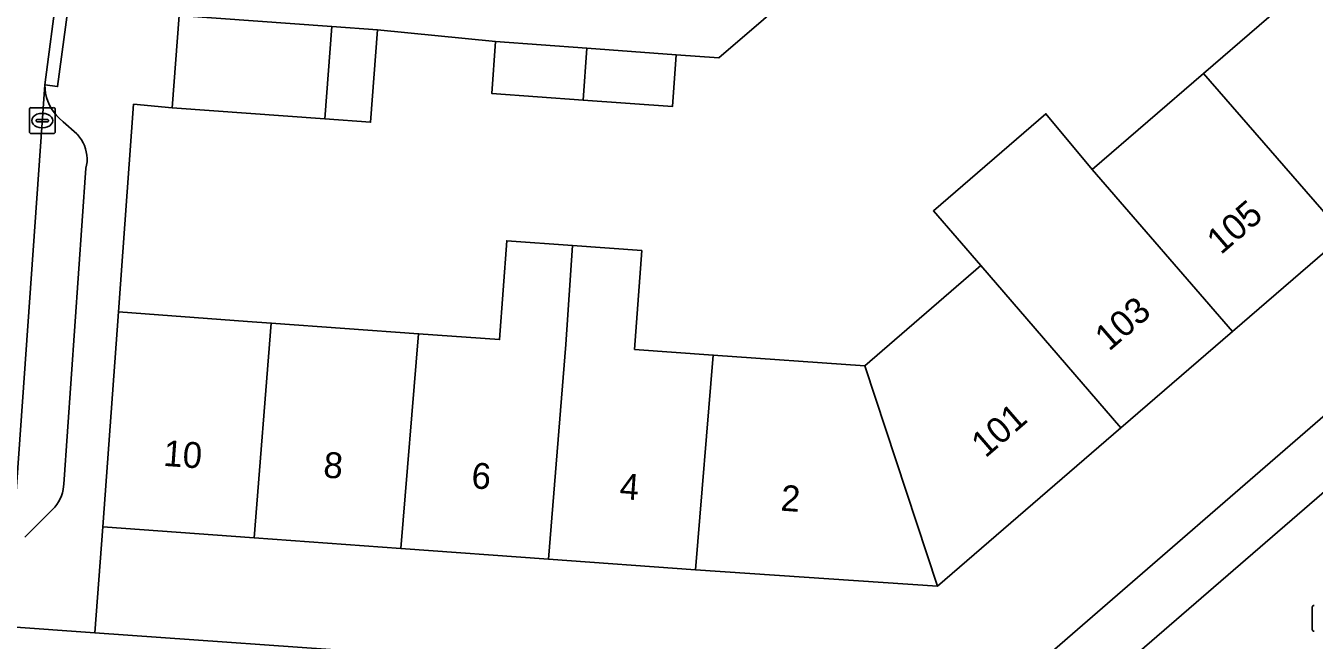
# Model space of a CAD drawing. Extents: x 160304 to 160955, y 383684 to 384161.
# Drawn here: x 160524.56 to 160574.39, y 384038.14 to 384061.92 of the extents above; entities that cross this region are included whole.
import ezdxf

# ---------------------------------------------------------------- set-up
doc = ezdxf.new("R2010")
doc.units = 0
for name, color, linetype in [('IMGEO_Erf', 7, 'Continuous'), ('IMGEO_Groenvoorziening', 7, 'Continuous'), ('IMGEO_Kolk', 7, 'Continuous'), ('IMGEO_Muur', 7, 'Continuous'), ('IMGEO_Pand', 7, 'Continuous'), ('IMGEO_Pand_nummerreeks', 7, 'Continuous'), ('IMGEO_Parkeervlak_open', 7, 'Continuous'), ('IMGEO_Rijbaan_lokaal_open', 7, 'Continuous'), ('IMGEO_Rioolput', 7, 'Continuous'), ('IMGEO_Voetpad_open', 7, 'Continuous')]:
    doc.layers.add(name, color=color, linetype=linetype)

msp = doc.modelspace()

# ---------------------------------------------------------------- linework, layer by layer
at = {"layer": 'IMGEO_Erf'}
for points in [[(160554.82, 384063.652), (160551.361, 384060.677), (160549.71, 384060.797), (160549.565, 384058.792), (160546.112, 384059.043), (160542.583, 384059.299), (160542.729, 384061.303), (160538.157, 384061.764), (160537.898, 384058.187), (160536.13, 384058.315), (160530.229, 384058.743), (160528.728, 384058.88), (160528.145, 384050.843), (160533.132, 384050.481), (160534.053, 384050.414), (160539.753, 384050.001), (160542.885, 384049.774), (160543.163, 384053.599), (160545.704, 384053.415), (160548.384, 384053.22), (160548.106, 384049.395), (160551.145, 384049.175), (160557.006, 384048.762), (160561.491, 384052.635), (160559.658, 384054.756), (160564.01, 384058.515), (160565.799, 384056.356), (160570.102, 384060.072), (160574.41, 384063.793)], [(160575.545, 384053.821), (160571.219, 384050.086), (160566.909, 384046.364), (160559.815, 384040.236), (160550.457, 384040.871), (160544.77, 384041.284), (160539.067, 384041.697), (160533.4, 384042.108), (160527.543, 384042.533), (160527.234, 384038.426), (160562.223, 384035.951), (160577.428, 384049.127)]]:
    msp.add_lwpolyline(points, dxfattribs=at)
at = {"layer": 'IMGEO_Groenvoorziening'}
msp.add_lwpolyline([(160576.201, 384045.119), (160566.582, 384036.805), (160573.001, 384036.092), (160575.882, 384036.684)], close=True, dxfattribs=at)
at = {"layer": 'IMGEO_Kolk'}
for p, q in [((160524.701, 384057.822), (160524.701, 384058.674)), ((160524.776, 384058.748), (160525.628, 384058.748)), ((160525.189, 384058.528), (160525.214, 384058.528)), ((160525.702, 384058.674), (160525.702, 384057.822)), ((160524.96, 384058.242), (160524.96, 384058.254)), ((160525.398, 384058.205), (160525, 384058.205)), ((160525.003, 384058.291), (160525.401, 384058.291)), ((160525.212, 384057.968), (160525.187, 384057.968)), ((160525.444, 384058.254), (160525.444, 384058.242)), ((160525.628, 384057.748), (160524.776, 384057.748))]:
    msp.add_line(p, q, dxfattribs=at)
for points in [[(160524.701, 384057.822), (160524.701, 384058.674)], [(160524.776, 384058.748), (160525.628, 384058.748)], [(160525.702, 384058.674), (160525.702, 384057.822)], [(160525.628, 384057.748), (160524.776, 384057.748)]]:
    msp.add_lwpolyline(points, dxfattribs=at)
for centre, radius, start, end in [((160524.778, 384058.672), 0.0765, 91.552, 178.448), ((160524.778, 384058.672), 0.0765, 91.552, 178.448), ((160525.626, 384058.672), 0.0765, 1.552, 88.448), ((160525.626, 384058.672), 0.0765, 1.552, 88.448), ((160525, 384058.251), 0.0403, 85.8775, 175.7526), ((160524.997, 384058.241), 0.0366, 178.938, 274.7102), ((160525.401, 384058.248), 0.043, 264.8664, 352.4533), ((160525.405, 384058.253), 0.0386, 1.7309, 96.639), ((160524.778, 384057.824), 0.0765, 181.552, 268.448), ((160524.778, 384057.824), 0.0765, 181.552, 268.448), ((160525.626, 384057.824), 0.0765, 271.552, 358.448), ((160525.626, 384057.824), 0.0765, 271.552, 358.448)]:
    msp.add_arc(centre, radius, start, end, dxfattribs=at)
for centre, major_axis, ratio, start_param, end_param in [((160525.188, 384058.248), (-0.387, 0.002), 0.722429, 4.712389, 7.853982), ((160525.213, 384058.248), (-0.39, 0.002), 0.717154, 1.570796, 4.712389)]:
    msp.add_ellipse(centre, major_axis=major_axis, ratio=ratio, start_param=start_param, end_param=end_param, dxfattribs=at)
at = {"layer": 'IMGEO_Muur'}
msp.add_lwpolyline([(160530.229, 384058.743), (160528.728, 384058.88), (160528.145, 384050.843)], dxfattribs=at)
at = {"layer": 'IMGEO_Pand'}
for points in [[(160575.545, 384053.821), (160579.845, 384057.535), (160574.41, 384063.793), (160570.102, 384060.072)], [(160536.399, 384061.891), (160530.488, 384062.32), (160530.229, 384058.743), (160536.13, 384058.315)], [(160536.399, 384061.891), (160536.13, 384058.315), (160537.898, 384058.187), (160538.157, 384061.764)], [(160546.258, 384061.048), (160542.729, 384061.303), (160542.583, 384059.299), (160546.112, 384059.043)], [(160549.71, 384060.797), (160546.258, 384061.048), (160546.112, 384059.043), (160549.565, 384058.792)], [(160575.545, 384053.821), (160570.102, 384060.072), (160565.799, 384056.356), (160571.219, 384050.086)], [(160565.799, 384056.356), (160564.01, 384058.515), (160559.658, 384054.756), (160561.491, 384052.635), (160566.909, 384046.364), (160571.219, 384050.086)], [(160539.753, 384050.001), (160539.067, 384041.697), (160544.77, 384041.284), (160545.444, 384049.588), (160545.704, 384053.415), (160543.163, 384053.599), (160542.885, 384049.774)], [(160544.77, 384041.284), (160550.457, 384040.871), (160551.145, 384049.175), (160548.106, 384049.395), (160548.384, 384053.22), (160545.704, 384053.415), (160545.444, 384049.588)], [(160559.815, 384040.236), (160566.909, 384046.364), (160561.491, 384052.635), (160557.006, 384048.762)], [(160533.4, 384042.108), (160534.053, 384050.414), (160533.132, 384050.481), (160528.145, 384050.843), (160527.543, 384042.533)], [(160533.4, 384042.108), (160539.067, 384041.697), (160539.753, 384050.001), (160534.053, 384050.414)], [(160559.815, 384040.236), (160557.006, 384048.762), (160551.145, 384049.175), (160550.457, 384040.871)]]:
    msp.add_lwpolyline(points, close=True, dxfattribs=at)
at = {"layer": 'IMGEO_Parkeervlak_open'}
msp.add_lwpolyline([(160524.52, 384042.128), (160524.647, 384042.249), (160525.597, 384043.198), (160525.684, 384043.29), (160525.763, 384043.39), (160525.833, 384043.496), (160525.892, 384043.608), (160525.942, 384043.725), (160525.981, 384043.846), (160526.008, 384043.97), (160526.025, 384044.096), (160526.03, 384044.181), (160526.891, 384056.404), (160526.916, 384056.529), (160526.93, 384056.655), (160526.933, 384056.782), (160526.924, 384056.909), (160526.904, 384057.035), (160526.873, 384057.158), (160526.831, 384057.278), (160526.779, 384057.394), (160526.716, 384057.505), (160526.643, 384057.61), (160526.562, 384057.707), (160526.54, 384057.731), (160526.008, 384058.206), (160525.992, 384058.218), (160525.869, 384058.324), (160525.756, 384058.441), (160525.654, 384058.567), (160525.563, 384058.702), (160525.485, 384058.845), (160525.42, 384058.994), (160525.368, 384059.148), (160525.33, 384059.306), (160525.307, 384059.467), (160525.298, 384059.629), (160523.983, 384040.97)], dxfattribs=at)
at = {"layer": 'IMGEO_Rijbaan_lokaal_open'}
msp.add_lwpolyline([(160523.983, 384040.97), (160525.298, 384059.629), (160525.778, 384063.283), (160525.798, 384063.432), (160525.858, 384063.596), (160525.984, 384063.882), (160526.136, 384064.154), (160526.311, 384064.412), (160526.509, 384064.654), (160526.727, 384064.877), (160526.965, 384065.079), (160529.151, 384095.469), (160529.643, 384095.449), (160529.545, 384096.378), (160531.927, 384130.626)], dxfattribs=at)
at = {"layer": 'IMGEO_Rioolput'}
msp.add_line((160574.311, 384038.564), (160574.311, 384039.416), dxfattribs=at)
msp.add_lwpolyline([(160574.311, 384038.564), (160574.311, 384039.416)], dxfattribs=at)
for centre, start, end in [((160574.388, 384039.414), 91.552, 178.448), ((160574.388, 384039.414), 91.552, 178.448), ((160574.388, 384038.566), 181.552, 268.448), ((160574.388, 384038.566), 181.552, 268.448)]:
    msp.add_arc(centre, 0.0765, start, end, dxfattribs=at)
at = {"layer": 'IMGEO_Voetpad_open'}
for points in [[(160523.822, 384038.679), (160527.234, 384038.426), (160527.543, 384042.533), (160528.145, 384050.843), (160528.728, 384058.88), (160530.229, 384058.743), (160530.488, 384062.32), (160530.089, 384062.351), (160530.227, 384064.308), (160532.622, 384098.352), (160530.921, 384098.428), (160533.173, 384130.684)], [(160598.394, 384066.298), (160631.761, 384095.048), (160630.096, 384096.946), (160594.287, 384066.063), (160590.891, 384063.065), (160577.514, 384051.539), (160577.428, 384049.127), (160562.223, 384035.951), (160561.983, 384032.44), (160563.316, 384032.344), (160563.431, 384033.622)], [(160526.273, 384063.218), (160525.793, 384059.564), (160525.298, 384059.629), (160525.307, 384059.467), (160525.33, 384059.306), (160525.368, 384059.148), (160525.42, 384058.994), (160525.485, 384058.845), (160525.563, 384058.702), (160525.654, 384058.567), (160525.756, 384058.441), (160525.869, 384058.324), (160525.992, 384058.218), (160526.008, 384058.206), (160526.54, 384057.731), (160526.562, 384057.707), (160526.643, 384057.61), (160526.716, 384057.505), (160526.779, 384057.394), (160526.831, 384057.278), (160526.873, 384057.158), (160526.904, 384057.035), (160526.924, 384056.909), (160526.933, 384056.782), (160526.93, 384056.655), (160526.916, 384056.529), (160526.891, 384056.404), (160526.03, 384044.181), (160526.025, 384044.096), (160526.008, 384043.97), (160525.981, 384043.846), (160525.942, 384043.725), (160525.892, 384043.608), (160525.833, 384043.496), (160525.763, 384043.39), (160525.684, 384043.29), (160525.597, 384043.198), (160524.647, 384042.249), (160524.52, 384042.128)], [(160563.766, 384034.371), (160566.582, 384036.805), (160576.201, 384045.119), (160579.344, 384047.835)], [(160562.223, 384035.951), (160527.234, 384038.426), (160523.822, 384038.679), (160520.333, 384038.909), (160518.569, 384038.999), (160500, 384040.365), (160485.928, 384041.4)]]:
    msp.add_lwpolyline(points, dxfattribs=at)
for points in [[(160541.514, 384063.495), (160538.22, 384063.734), (160533.233, 384064.096), (160530.227, 384064.308), (160530.089, 384062.351), (160530.488, 384062.32), (160536.399, 384061.891), (160538.157, 384061.764), (160542.729, 384061.303), (160546.258, 384061.048), (160549.71, 384060.797), (160551.361, 384060.677), (160554.82, 384063.652), (160557.438, 384065.914), (160557.754, 384066.187), (160555.691, 384068.602), (160554.225, 384067.336), (160552.791, 384066.097), (160553.546, 384065.222), (160550.645, 384062.832)], [(160525.778, 384063.283), (160525.298, 384059.629), (160525.793, 384059.564), (160526.273, 384063.218)]]:
    msp.add_lwpolyline(points, close=True, dxfattribs=at)

# ---------------------------------------------------------------- texts
at = {"layer": 'IMGEO_Pand_nummerreeks'}
for s, rotation, p in [('105', 40.8144, (160570.777, 384053.034)), ('103', 40.8118, (160566.451, 384049.298)), ('101', 40.8197, (160561.671, 384045.169)), ('10', 355.8515, (160529.859, 384044.892)), ('8', 355.8515, (160536.048, 384044.442)), ('6', 355.8515, (160541.772, 384044.028)), ('4', 355.8515, (160547.501, 384043.612)), ('2', 355.8542, (160553.731, 384043.16))]:
    msp.add_text(s, height=1, rotation=rotation, dxfattribs=at).set_placement(p)

doc.saveas('drawing.dxf')
